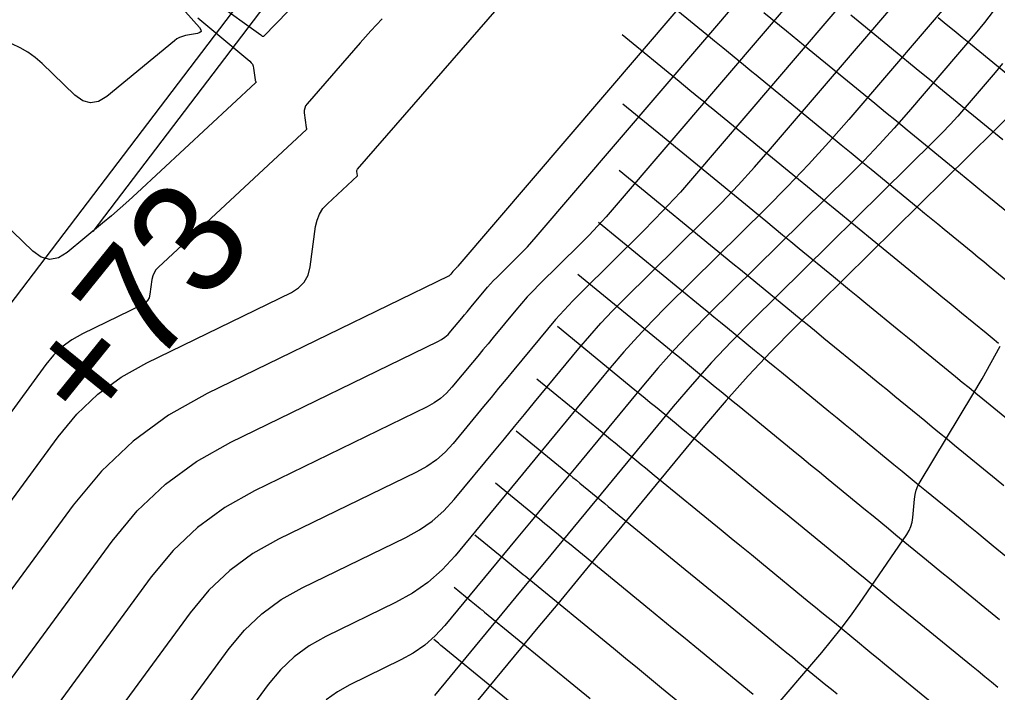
# Model space of a CAD drawing. Extents: x 1005228 to 1008882, y 1883389 to 1885754.
# Drawn here: x 1007741.8 to 1007796.7, y 1884707.6 to 1884745.4 of the extents above; entities that cross this region are included whole.
import ezdxf

# ---------------------------------------------------------------- set-up
doc = ezdxf.new("R2010")
doc.units = 0
for name, color, linetype in [('ATDIMS', 7, 'Continuous'), ('C-ANNO-NOTE', 7, 'Continuous'), ('S_BASELINE', 7, 'Continuous'), ('S_BRIDGE', 7, 'Continuous'), ('TSOBSTACLE', 7, 'Continuous')]:
    doc.layers.add(name, color=color, linetype=linetype)

msp = doc.modelspace()

# ---------------------------------------------------------------- linework, layer by layer
at = {"layer": 'ATDIMS'}
for points in [[(1007763.173, 1884758.307), (1007733.057, 1884718.711)], [(1007797.35, 1884734.552), (1007795.943, 1884735.704), (1007795.618, 1884735.971), (1007795.292, 1884736.238), (1007794.966, 1884736.505), (1007794.641, 1884736.773), (1007791.648, 1884739.229), (1007791.041, 1884739.727), (1007790.433, 1884740.225), (1007789.826, 1884740.724), (1007789.218, 1884741.222), (1007786.139, 1884743.748), (1007785.822, 1884744.008), (1007785.505, 1884744.268), (1007785.188, 1884744.528), (1007784.872, 1884744.788), (1007783.604, 1884745.828)], [(1007774.311, 1884734.05), (1007780.023, 1884729.363), (1007780.404, 1884729.051), (1007780.784, 1884728.739), (1007781.165, 1884728.427), (1007781.546, 1884728.114), (1007783.068, 1884726.865), (1007783.449, 1884726.553), (1007783.829, 1884726.241), (1007784.21, 1884725.928), (1007784.591, 1884725.616), (1007787.257, 1884723.431), (1007787.713, 1884723.058), (1007788.169, 1884722.684), (1007788.625, 1884722.31), (1007789.081, 1884721.936), (1007790.906, 1884720.442), (1007791.362, 1884720.068), (1007791.818, 1884719.694), (1007792.274, 1884719.32), (1007792.729, 1884718.946), (1007794.621, 1884717.393), (1007795.088, 1884717.009), (1007795.555, 1884716.626), (1007796.023, 1884716.243), (1007796.491, 1884715.86), (1007798.417, 1884714.284)], [(1007768.519, 1884719.399), (1007770.828, 1884717.505), (1007770.982, 1884717.379), (1007771.136, 1884717.252), (1007771.29, 1884717.126), (1007771.443, 1884717), (1007772.059, 1884716.495), (1007772.213, 1884716.369), (1007772.366, 1884716.243), (1007772.52, 1884716.116), (1007772.674, 1884715.99), (1007777.164, 1884712.311), (1007777.802, 1884711.788), (1007778.441, 1884711.265), (1007779.079, 1884710.742), (1007779.717, 1884710.219), (1007782.997, 1884707.532)]]:
    msp.add_lwpolyline(points, dxfattribs=at)
at = {"layer": 'C-ANNO-NOTE'}
for points in [[(1007791.018, 1884760.361), (1007766.405, 1884731.578), (1007766.382, 1884731.552), (1007766.359, 1884731.526), (1007766.334, 1884731.5), (1007766.31, 1884731.475), (1007766.194, 1884731.361), (1007766.177, 1884731.344), (1007766.16, 1884731.326), (1007766.144, 1884731.308), (1007766.128, 1884731.289), (1007766.007, 1884731.142), (1007765.949, 1884731.072), (1007765.933, 1884731.055), (1007765.917, 1884731.041), (1007765.898, 1884731.028), (1007765.879, 1884731.017), (1007752.311, 1884724.421), (1007750.14, 1884723.202), (1007748.163, 1884721.75), (1007746.38, 1884720.066), (1007744.791, 1884718.149), (1007730.068, 1884698.088)], [(1007734.207, 1884698.726), (1007746.982, 1884716.134), (1007748.39, 1884717.833), (1007749.97, 1884719.325), (1007751.723, 1884720.612), (1007753.647, 1884721.692), (1007765.279, 1884727.347), (1007765.486, 1884727.461), (1007765.676, 1884727.595), (1007765.852, 1884727.749), (1007766.011, 1884727.923), (1007766.618, 1884728.658), (1007766.77, 1884728.841), (1007766.922, 1884729.025), (1007767.074, 1884729.208), (1007767.225, 1884729.392), (1007767.896, 1884730.204), (1007768.061, 1884730.398), (1007768.231, 1884730.588), (1007768.405, 1884730.774), (1007768.584, 1884730.955), (1007769.795, 1884732.15), (1007770.054, 1884732.411), (1007770.308, 1884732.678), (1007770.556, 1884732.95), (1007770.799, 1884733.228), (1007791.759, 1884757.741)], [(1007793.243, 1884752.5), (1007779.585, 1884736.527), (1007778.904, 1884735.748), (1007778.207, 1884734.984), (1007777.494, 1884734.234), (1007776.765, 1884733.499), (1007773.364, 1884730.143), (1007772.861, 1884729.634), (1007772.371, 1884729.112), (1007771.895, 1884728.579), (1007771.432, 1884728.033), (1007769.547, 1884725.752), (1007769.121, 1884725.237), (1007768.694, 1884724.721), (1007768.268, 1884724.205), (1007767.842, 1884723.689), (1007766.136, 1884721.625), (1007765.688, 1884721.137), (1007765.196, 1884720.705), (1007764.66, 1884720.329), (1007764.08, 1884720.008), (1007756.318, 1884716.235), (1007754.888, 1884715.432), (1007753.585, 1884714.475), (1007752.411, 1884713.366), (1007751.364, 1884712.103), (1007742.484, 1884700.003)], [(1007746.622, 1884700.641), (1007753.555, 1884710.088), (1007754.421, 1884711.133), (1007755.393, 1884712.051), (1007756.47, 1884712.842), (1007757.654, 1884713.506), (1007763.48, 1884716.339), (1007764.247, 1884716.763), (1007764.956, 1884717.26), (1007765.606, 1884717.832), (1007766.199, 1884718.477), (1007768.453, 1884721.205), (1007769.017, 1884721.887), (1007769.581, 1884722.569), (1007770.144, 1884723.251), (1007770.708, 1884723.933), (1007773.199, 1884726.947), (1007773.811, 1884727.669), (1007774.441, 1884728.374), (1007775.089, 1884729.064), (1007775.754, 1884729.737), (1007780.251, 1884734.174), (1007781.214, 1884735.145), (1007782.157, 1884736.136), (1007783.078, 1884737.147), (1007783.978, 1884738.177), (1007793.985, 1884749.88)], [(1007734.743, 1884709.458), (1007743.943, 1884721.995), (1007744.998, 1884723.267), (1007746.181, 1884724.385), (1007747.493, 1884725.348), (1007748.933, 1884726.157), (1007757.05, 1884730.102), (1007757.457, 1884730.359), (1007757.768, 1884730.687), (1007757.983, 1884731.084), (1007758.1, 1884731.552), (1007758.408, 1884733.807), (1007758.489, 1884734.173), (1007758.627, 1884734.509), (1007758.822, 1884734.815), (1007759.075, 1884735.091), (1007760.759, 1884736.657), (1007760.761, 1884736.658), (1007760.761, 1884736.66), (1007760.762, 1884736.662), (1007760.761, 1884736.664), (1007760.757, 1884736.676), (1007760.755, 1884736.681), (1007760.755, 1884736.683), (1007760.727, 1884736.899), (1007760.726, 1884736.935), (1007760.732, 1884736.968), (1007760.746, 1884737), (1007760.767, 1884737.029), (1007769.761, 1884747.379)], [(1007794.726, 1884747.259), (1007788.371, 1884739.827), (1007787.252, 1884738.546), (1007786.106, 1884737.289), (1007784.934, 1884736.057), (1007783.736, 1884734.849), (1007778.143, 1884729.33), (1007777.316, 1884728.493), (1007776.511, 1884727.636), (1007775.728, 1884726.759), (1007774.967, 1884725.862), (1007771.869, 1884722.113), (1007771.168, 1884721.265), (1007770.467, 1884720.416), (1007769.766, 1884719.568), (1007769.065, 1884718.72), (1007766.246, 1884715.309), (1007765.517, 1884714.516), (1007764.717, 1884713.813), (1007763.846, 1884713.201), (1007762.903, 1884712.68), (1007758.99, 1884710.778), (1007758.053, 1884710.252), (1007757.2, 1884709.626), (1007756.431, 1884708.899), (1007755.746, 1884708.072), (1007750.76, 1884701.279)], [(1007750.627, 1884746.396), (1007751.888, 1884744.987), (1007751.968, 1884744.87), (1007751.976, 1884744.777), (1007751.913, 1884744.709), (1007751.777, 1884744.665), (1007751.093, 1884744.539), (1007750.927, 1884744.497), (1007750.769, 1884744.436), (1007750.621, 1884744.355), (1007750.483, 1884744.254), (1007746.677, 1884741.118), (1007746.219, 1884740.836), (1007745.767, 1884740.754), (1007745.324, 1884740.871), (1007744.889, 1884741.188), (1007743.037, 1884742.974), (1007742.655, 1884743.309), (1007742.246, 1884743.605), (1007741.811, 1884743.859), (1007741.35, 1884744.074)], [(1007796.478, 1884745.915), (1007795.986, 1884745.268), (1007795.468, 1884744.639), (1007791.721, 1884740.257), (1007790.91, 1884739.329), (1007790.08, 1884738.418), (1007789.231, 1884737.526), (1007788.363, 1884736.651), (1007780.533, 1884728.924), (1007779.544, 1884727.923), (1007778.582, 1884726.898), (1007777.645, 1884725.849), (1007776.735, 1884724.776), (1007773.029, 1884720.293), (1007772.191, 1884719.279), (1007771.353, 1884718.264), (1007770.515, 1884717.25), (1007769.677, 1884716.236), (1007765.669, 1884711.386), (1007765.132, 1884710.801), (1007764.543, 1884710.284), (1007763.901, 1884709.834), (1007763.207, 1884709.45), (1007760.325, 1884708.049), (1007759.636, 1884707.662), (1007759.008, 1884707.201)], [(1007762.151, 1884745.474), (1007761.834, 1884745.146), (1007761.522, 1884744.814), (1007761.215, 1884744.477), (1007760.913, 1884744.135), (1007757.927, 1884740.699), (1007757.848, 1884740.587), (1007757.796, 1884740.467), (1007757.772, 1884740.338), (1007757.776, 1884740.201), (1007757.883, 1884739.37), (1007757.884, 1884739.361), (1007757.886, 1884739.352), (1007757.889, 1884739.343), (1007757.892, 1884739.334), (1007757.906, 1884739.299), (1007757.908, 1884739.291), (1007757.907, 1884739.283), (1007757.904, 1884739.276), (1007757.899, 1884739.269), (1007749.575, 1884731.533), (1007749.437, 1884731.382), (1007749.331, 1884731.215), (1007749.256, 1884731.032), (1007749.212, 1884730.832), (1007749.098, 1884730.002), (1007749.05, 1884729.809), (1007748.961, 1884729.645), (1007748.833, 1884729.51), (1007748.665, 1884729.404), (1007745.314, 1884727.775), (1007744.719, 1884727.441), (1007744.178, 1884727.044), (1007743.69, 1884726.582), (1007743.254, 1884726.057), (1007740.163, 1884721.845)], [(1007797.955, 1884740.587), (1007785.313, 1884728.112), (1007784, 1884726.783), (1007782.722, 1884725.422), (1007781.479, 1884724.03), (1007780.27, 1884722.605), (1007775.351, 1884716.653), (1007774.238, 1884715.307), (1007773.126, 1884713.96), (1007772.013, 1884712.614), (1007770.9, 1884711.267), (1007764.514, 1884703.539)], [(1007780.821, 1884702.83), (1007786.848, 1884709.873), (1007787.405, 1884710.541), (1007787.943, 1884711.223), (1007788.463, 1884711.919), (1007788.965, 1884712.629), (1007791.626, 1884716.501), (1007791.758, 1884716.722), (1007791.859, 1884716.954), (1007791.929, 1884717.197), (1007791.968, 1884717.451), (1007792.059, 1884718.492), (1007792.096, 1884718.748), (1007792.161, 1884718.994), (1007792.254, 1884719.231), (1007792.375, 1884719.459), (1007795.335, 1884724.362), (1007795.864, 1884725.258), (1007796.375, 1884726.165), (1007796.867, 1884727.082)]]:
    msp.add_lwpolyline(points, dxfattribs=at)
at = {"layer": 'S_BRIDGE'}
for points in [[(1007792.501, 1884755.121), (1007775.192, 1884734.878), (1007774.73, 1884734.349), (1007774.258, 1884733.831), (1007773.774, 1884733.323), (1007773.28, 1884732.825), (1007770.974, 1884730.549), (1007770.633, 1884730.204), (1007770.301, 1884729.85), (1007769.978, 1884729.488), (1007769.664, 1884729.118), (1007768.386, 1884727.572), (1007768.097, 1884727.223), (1007767.808, 1884726.873), (1007767.519, 1884726.523), (1007767.23, 1884726.173), (1007766.074, 1884724.774), (1007765.77, 1884724.443), (1007765.436, 1884724.15), (1007765.073, 1884723.895), (1007764.68, 1884723.678), (1007754.982, 1884718.964), (1007753.305, 1884718.022), (1007751.778, 1884716.9), (1007750.4, 1884715.599), (1007749.173, 1884714.118), (1007738.345, 1884699.364)], [(1007756.895, 1884745.935), (1007755.477, 1884744.494), (1007755.467, 1884744.486), (1007755.456, 1884744.483), (1007755.445, 1884744.485), (1007755.433, 1884744.492), (1007755.387, 1884744.532), (1007755.376, 1884744.542), (1007755.364, 1884744.551), (1007755.352, 1884744.561), (1007755.34, 1884744.57), (1007752.77, 1884746.404)], [(1007751.791, 1884745.534), (1007754.718, 1884743.095), (1007754.798, 1884743.016), (1007754.859, 1884742.926), (1007754.902, 1884742.826), (1007754.926, 1884742.716), (1007755.011, 1884742.058), (1007755.013, 1884742.042), (1007755.017, 1884742.026), (1007755.021, 1884742.01), (1007755.027, 1884741.995), (1007755.051, 1884741.934), (1007755.054, 1884741.92), (1007755.054, 1884741.906), (1007755.048, 1884741.893), (1007755.039, 1884741.882), (1007748.39, 1884735.702), (1007747.913, 1884735.266), (1007747.43, 1884734.836), (1007746.941, 1884734.414), (1007746.445, 1884734), (1007744.45, 1884732.355), (1007743.956, 1884732.052), (1007743.47, 1884731.963), (1007742.992, 1884732.089), (1007742.522, 1884732.431), (1007735.123, 1884739.567)], [(1007797.005, 1884742.967), (1007796.595, 1884742.469), (1007794.917, 1884740.507), (1007794.493, 1884740.021), (1007794.058, 1884739.544), (1007793.614, 1884739.077), (1007793.159, 1884738.619), (1007782.923, 1884728.518), (1007781.772, 1884727.353), (1007780.652, 1884726.16), (1007779.562, 1884724.939), (1007778.503, 1884723.69), (1007774.19, 1884718.473), (1007773.215, 1884717.293), (1007772.239, 1884716.112), (1007771.264, 1884714.932), (1007770.288, 1884713.752), (1007765.091, 1884707.462)]]:
    msp.add_lwpolyline(points, dxfattribs=at)
at = {"layer": 'TSOBSTACLE'}
for points in [[(1007767.789, 1884762.325), (1007745.889, 1884733.531)], [(1007797.814, 1884730.293), (1007796.573, 1884731.31), (1007796.262, 1884731.565), (1007795.952, 1884731.819), (1007795.642, 1884732.073), (1007795.331, 1884732.328), (1007793.737, 1884733.634), (1007793.368, 1884733.936), (1007792.999, 1884734.239), (1007792.63, 1884734.541), (1007792.261, 1884734.844), (1007789.627, 1884737.006), (1007789.065, 1884737.467), (1007788.503, 1884737.928), (1007787.941, 1884738.389), (1007787.379, 1884738.85), (1007783.391, 1884742.122), (1007783.157, 1884742.314), (1007782.924, 1884742.505), (1007782.691, 1884742.697), (1007782.457, 1884742.889), (1007781.29, 1884743.846), (1007780.823, 1884744.229), (1007780.59, 1884744.421), (1007775.591, 1884748.523)], [(1007788.487, 1884745.703), (1007788.887, 1884745.374), (1007791.294, 1884743.4), (1007791.828, 1884742.961), (1007792.363, 1884742.523), (1007792.897, 1884742.084), (1007793.432, 1884741.646), (1007797.02, 1884738.701)], [(1007793.387, 1884745.564), (1007793.84, 1884745.192), (1007794.293, 1884744.82), (1007794.746, 1884744.448), (1007795.199, 1884744.077), (1007799.399, 1884740.629)], [(1007775.632, 1884744.609), (1007778.843, 1884741.973), (1007779.443, 1884741.481), (1007780.043, 1884740.989), (1007780.193, 1884740.866), (1007780.343, 1884740.743), (1007780.493, 1884740.62), (1007780.643, 1884740.497), (1007785.54, 1884736.479), (1007786.057, 1884736.055), (1007786.574, 1884735.631), (1007787.09, 1884735.207), (1007787.607, 1884734.783), (1007789.882, 1884732.916), (1007790.295, 1884732.577), (1007790.707, 1884732.239), (1007791.119, 1884731.901), (1007791.532, 1884731.563), (1007793.313, 1884730.103), (1007793.66, 1884729.819), (1007794.006, 1884729.535), (1007794.353, 1884729.251), (1007794.7, 1884728.967), (1007796.087, 1884727.83), (1007796.434, 1884727.546), (1007796.78, 1884727.262)], [(1007798.689, 1884721.815), (1007795.892, 1884724.111), (1007795.509, 1884724.425), (1007795.126, 1884724.739), (1007794.743, 1884725.053), (1007794.36, 1884725.367), (1007792.827, 1884726.623), (1007792.444, 1884726.937), (1007792.061, 1884727.251), (1007791.677, 1884727.565), (1007791.294, 1884727.879), (1007789.326, 1884729.493), (1007788.87, 1884729.866), (1007788.414, 1884730.24), (1007787.959, 1884730.613), (1007787.503, 1884730.987), (1007785.587, 1884732.56), (1007785.115, 1884732.947), (1007784.644, 1884733.334), (1007784.173, 1884733.72), (1007783.701, 1884734.107), (1007777.894, 1884738.871), (1007777.695, 1884739.035), (1007777.096, 1884739.526), (1007775.672, 1884740.695)], [(1007775.469, 1884736.98), (1007781.862, 1884731.735), (1007782.288, 1884731.386), (1007782.714, 1884731.036), (1007783.14, 1884730.687), (1007783.566, 1884730.337), (1007785.27, 1884728.939), (1007785.696, 1884728.59), (1007786.122, 1884728.24), (1007786.548, 1884727.891), (1007786.974, 1884727.541), (1007789.276, 1884725.655), (1007789.695, 1884725.312), (1007790.115, 1884724.968), (1007790.535, 1884724.624), (1007790.954, 1884724.28), (1007792.633, 1884722.905), (1007793.052, 1884722.561), (1007793.472, 1884722.217), (1007793.891, 1884721.873), (1007794.311, 1884721.528), (1007796.652, 1884719.606), (1007797.084, 1884719.251)], [(1007796.838, 1884711.701), (1007794.452, 1884713.653), (1007794.023, 1884714.004), (1007793.594, 1884714.356), (1007793.165, 1884714.708), (1007792.736, 1884715.06), (1007791.021, 1884716.468), (1007790.592, 1884716.819), (1007790.164, 1884717.171), (1007789.735, 1884717.523), (1007789.306, 1884717.875), (1007787.209, 1884719.593), (1007786.716, 1884719.997), (1007786.223, 1884720.4), (1007785.731, 1884720.804), (1007785.238, 1884721.207), (1007782.207, 1884723.691), (1007781.872, 1884723.966), (1007781.537, 1884724.241), (1007781.201, 1884724.516), (1007780.866, 1884724.791), (1007779.525, 1884725.891), (1007779.19, 1884726.167), (1007778.855, 1884726.442), (1007778.519, 1884726.717), (1007778.184, 1884726.992), (1007773.152, 1884731.12)], [(1007796.752, 1884707.894), (1007796.379, 1884708.2), (1007796.006, 1884708.506), (1007795.632, 1884708.812), (1007795.259, 1884709.118), (1007792.413, 1884711.446), (1007792.023, 1884711.766), (1007791.632, 1884712.086), (1007791.242, 1884712.406), (1007790.851, 1884712.726), (1007789.29, 1884714.008), (1007788.9, 1884714.328), (1007788.509, 1884714.649), (1007788.119, 1884714.969), (1007787.728, 1884715.289), (1007785.336, 1884717.249), (1007784.807, 1884717.683), (1007784.278, 1884718.116), (1007783.749, 1884718.55), (1007783.22, 1884718.983), (1007779.824, 1884721.766), (1007779.534, 1884722.004), (1007779.244, 1884722.241), (1007778.954, 1884722.479), (1007778.664, 1884722.717), (1007777.505, 1884723.669), (1007777.215, 1884723.906), (1007776.925, 1884724.144), (1007776.635, 1884724.382), (1007776.345, 1884724.62), (1007771.994, 1884728.19)], [(1007770.836, 1884725.259), (1007774.506, 1884722.248), (1007774.751, 1884722.048), (1007774.995, 1884721.847), (1007775.24, 1884721.646), (1007775.484, 1884721.446), (1007776.462, 1884720.643), (1007776.707, 1884720.442), (1007776.951, 1884720.242), (1007777.196, 1884720.041), (1007777.441, 1884719.841), (1007781.201, 1884716.759), (1007781.767, 1884716.296), (1007782.332, 1884715.833), (1007782.897, 1884715.369), (1007783.463, 1884714.906), (1007786.151, 1884712.703), (1007786.503, 1884712.415), (1007786.855, 1884712.126), (1007787.207, 1884711.837), (1007787.559, 1884711.548), (1007788.966, 1884710.393), (1007789.318, 1884710.104), (1007789.67, 1884709.815), (1007790.022, 1884709.527), (1007790.375, 1884709.239), (1007793.68, 1884706.534)], [(1007769.677, 1884722.329), (1007772.667, 1884719.877), (1007772.866, 1884719.713), (1007773.065, 1884719.55), (1007773.265, 1884719.386), (1007773.464, 1884719.223), (1007774.261, 1884718.569), (1007774.46, 1884718.406), (1007774.659, 1884718.242), (1007774.858, 1884718.079), (1007775.057, 1884717.915), (1007779.183, 1884714.535), (1007779.784, 1884714.042), (1007780.386, 1884713.549), (1007780.988, 1884713.056), (1007781.59, 1884712.562), (1007784.574, 1884710.117), (1007784.888, 1884709.86), (1007785.201, 1884709.603), (1007785.515, 1884709.346), (1007785.828, 1884709.089), (1007787.082, 1884708.06), (1007787.395, 1884707.802), (1007787.709, 1884707.545)], [(1007781.42, 1884704.946), (1007777.844, 1884707.875), (1007777.17, 1884708.428), (1007776.495, 1884708.981), (1007775.82, 1884709.534), (1007775.145, 1884710.087), (1007770.291, 1884714.065), (1007770.182, 1884714.154), (1007770.074, 1884714.243), (1007769.965, 1884714.332), (1007769.857, 1884714.421), (1007769.423, 1884714.777), (1007769.206, 1884714.955), (1007768.989, 1884715.133), (1007767.361, 1884716.469)], [(1007766.202, 1884713.539), (1007767.15, 1884712.761), (1007767.339, 1884712.606), (1007767.655, 1884712.347), (1007767.718, 1884712.295), (1007767.781, 1884712.243), (1007767.844, 1884712.192), (1007767.908, 1884712.14), (1007773.127, 1884707.863), (1007773.838, 1884707.28)], [(1007771.108, 1884705.639), (1007765.524, 1884710.215), (1007765.453, 1884710.273), (1007765.311, 1884710.39), (1007765.044, 1884710.609)]]:
    msp.add_lwpolyline(points, dxfattribs=at)

# ---------------------------------------------------------------- texts
at = {"layer": 'S_BASELINE'}
msp.add_text('+73', height=6.2498, rotation=51.0492, dxfattribs=at).set_placement((1007746.193, 1884721.978))
msp.add_text('+73', height=6.2498, rotation=51.0492, dxfattribs=at).set_placement((1007746.193, 1884721.978))

doc.saveas('drawing.dxf')
